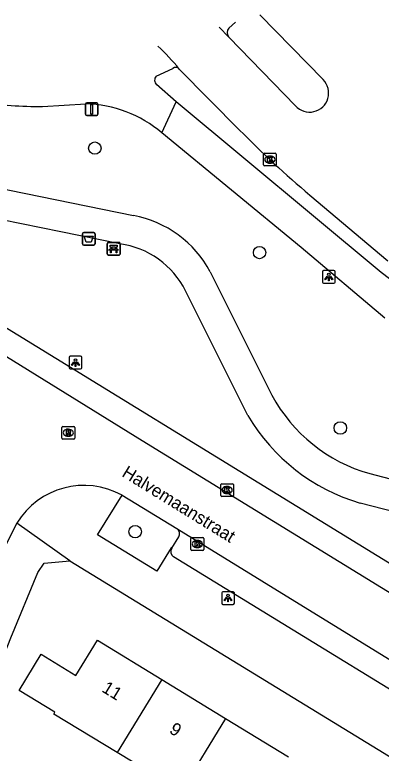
# Model space of a CAD drawing. Extents: x 158352 to 159489, y 383828 to 384597.
# Drawn here: x 159341.5 to 159370.3, y 384465.8 to 384524 of the extents above; entities that cross this region are included whole.
import ezdxf

# ---------------------------------------------------------------- set-up
doc = ezdxf.new("R2010")
doc.units = 0
for name, color, linetype in [('IMGEO_Afvalbak', 7, 'Continuous'), ('IMGEO_Bank', 7, 'Continuous'), ('IMGEO_Boom', 7, 'Continuous'), ('IMGEO_Fietspad_gesloten', 7, 'Continuous'), ('IMGEO_Kolk', 7, 'Continuous'), ('IMGEO_Lichtpunt', 7, 'Continuous'), ('IMGEO_Openbare_ruimte_label', 7, 'Continuous'), ('IMGEO_Pand', 7, 'Continuous'), ('IMGEO_Pand_nummerreeks', 7, 'Continuous'), ('IMGEO_Parkeervlak_open', 7, 'Continuous'), ('IMGEO_Rijbaan_lokaal_gesloten', 7, 'Continuous'), ('IMGEO_Rijbaan_lokaal_open', 7, 'Continuous'), ('IMGEO_Rioolput', 7, 'Continuous'), ('IMGEO_Verkeersbordpaal', 7, 'Continuous'), ('IMGEO_Voetpad_open', 7, 'Continuous')]:
    doc.layers.add(name, color=color, linetype=linetype)

msp = doc.modelspace()

# ---------------------------------------------------------------- linework, layer by layer
at = {"layer": 'IMGEO_Afvalbak'}
for p, q in [((159346.79, 384505.922), (159346.79, 384506.722)), ((159346.79, 384506.722), (159346.79, 384505.922)), ((159346.89, 384506.822), (159347.68, 384506.822)), ((159347.68, 384506.822), (159346.89, 384506.822)), ((159347.78, 384506.722), (159347.78, 384505.922)), ((159347.78, 384505.922), (159347.78, 384506.722)), ((159347.68, 384505.822), (159346.89, 384505.822)), ((159346.89, 384505.822), (159347.68, 384505.822))]:
    msp.add_line(p, q, dxfattribs=at)
msp.add_lwpolyline([(159346.933, 384506.536), (159347.637, 384506.536), (159347.488, 384506.066), (159347.082, 384506.066), (159346.933, 384506.536)], dxfattribs=at)
for centre, start, end in [((159346.89, 384506.722), 90, 180), ((159346.89, 384506.722), 90, 180), ((159347.68, 384506.722), 0, 90), ((159347.68, 384506.722), 360, 90), ((159346.89, 384505.922), 180, 270), ((159346.89, 384505.922), 180, 270), ((159347.68, 384505.922), 270, 0), ((159347.68, 384505.922), 270, 0)]:
    msp.add_arc(centre, 0.1, start, end, dxfattribs=at)
at = {"layer": 'IMGEO_Bank'}
for p, q in [((159348.75, 384505.12), (159348.75, 384505.961)), ((159348.75, 384505.961), (159348.75, 384505.12)), ((159348.825, 384506.045), (159349.666, 384506.045)), ((159349.666, 384506.045), (159348.825, 384506.045)), ((159349.75, 384505.97), (159349.75, 384505.129)), ((159349.75, 384505.129), (159349.75, 384505.97)), ((159349.447, 384505.443), (159349.054, 384505.443)), ((159349.059, 384505.551), (159349.059, 384505.657)), ((159349.103, 384505.657), (159349.103, 384505.551)), ((159349.391, 384505.663), (159349.109, 384505.663)), ((159349.109, 384505.545), (159349.391, 384505.545)), ((159349.397, 384505.551), (159349.397, 384505.657)), ((159349.441, 384505.657), (159349.441, 384505.551)), ((159349.675, 384505.045), (159348.834, 384505.045)), ((159348.834, 384505.045), (159349.675, 384505.045))]:
    msp.add_line(p, q, dxfattribs=at)
for points in [[(159349.053, 384505.663), (159348.967, 384505.663), (159348.967, 384505.824), (159349.53, 384505.824), (159349.53, 384505.663), (159349.447, 384505.663)], [(159348.997, 384505.443), (159348.855, 384505.443), (159348.967, 384505.545), (159349.053, 384505.545)], [(159349.047, 384505.436), (159349.047, 384505.229), (159349.004, 384505.229), (159349.004, 384505.436)], [(159349.447, 384505.545), (159349.53, 384505.545), (159349.642, 384505.443), (159349.503, 384505.443)], [(159349.497, 384505.436), (159349.497, 384505.229), (159349.453, 384505.229), (159349.453, 384505.436)]]:
    msp.add_lwpolyline(points, dxfattribs=at)
for centre, radius, start, end in [((159348.828, 384505.967), 0.0779, 92.4484, 184.28452), ((159348.828, 384505.967), 0.0779, 92.4484, 184.28452), ((159349.672, 384505.967), 0.0779, 2.4484, 94.28452), ((159349.672, 384505.967), 0.0779, 2.4484, 94.28452), ((159348.997, 384505.436), 0.00671, 2.89567, 87.10433), ((159349.054, 384505.436), 0.00671, 92.89567, 177.10433), ((159349.052, 384505.656), 0.00671, 2.89567, 87.10433), ((159349.052, 384505.552), 0.00671, 272.89567, 357.10433), ((159349.109, 384505.656), 0.00671, 92.89567, 177.10433), ((159349.109, 384505.552), 0.00671, 182.89567, 267.10433), ((159349.391, 384505.656), 0.00671, 2.89567, 87.10433), ((159349.391, 384505.552), 0.00671, 272.89567, 357.10433), ((159349.448, 384505.656), 0.00671, 92.89567, 177.10433), ((159349.448, 384505.552), 0.00671, 182.89567, 267.10433), ((159349.446, 384505.436), 0.00671, 2.89567, 87.10433), ((159349.503, 384505.436), 0.00671, 92.89567, 177.10433), ((159348.828, 384505.123), 0.0779, 182.4484, 274.28452), ((159348.828, 384505.123), 0.0779, 182.4484, 274.28452), ((159349.672, 384505.123), 0.0779, 272.4484, 4.28452), ((159349.672, 384505.123), 0.0779, 272.4484, 4.28452)]:
    msp.add_arc(centre, radius, start, end, dxfattribs=at)
at = {"layer": 'IMGEO_Boom'}
for centre in [(159347.767, 384513.471), (159360.741, 384505.241), (159367.104, 384491.427), (159350.94, 384483.26)]:
    msp.add_circle(centre, 0.489, dxfattribs=at)
at = {"layer": 'IMGEO_Fietspad_gesloten'}
for points in [[(159358.844, 384523.384), (159358.332, 384522.921)], [(159352.6, 384519.135), (159353.92, 384519.746)], [(159354.166, 384517.126), (159352.624, 384518.466)], [(159343.647, 384516.758), (159347.044, 384516.964)], [(159353.051, 384514.679), (159354.166, 384517.126)], [(159370.323, 384503.666), (159354.166, 384517.126)], [(159370.61, 384500.08), (159364.028, 384505.637), (159353.051, 384514.679)]]:
    msp.add_lwpolyline(points, dxfattribs=at)
for centre, radius, start, end in [((159358.696, 384522.568), 0.507, 135.90162, 223.44544), ((159354.138, 384519.47), 0.352, 39.9873, 128.31259), ((159352.942, 384518.812), 0.47, 136.62747, 227.48168), ((159343.11, 384539.842), 23.09, 259.05201, 271.33208), ((159346.79, 384507.259), 9.709, 49.84491, 88.5025), ((159341.638, 384465.471), 47.767, 37.44293, 53.09283)]:
    msp.add_arc(centre, radius, start, end, dxfattribs=at)
at = {"layer": 'IMGEO_Kolk'}
for p, q in [((159361.054, 384512.14), (159361.054, 384512.992)), ((159361.129, 384513.066), (159361.981, 384513.066)), ((159361.542, 384512.846), (159361.567, 384512.846)), ((159362.055, 384512.992), (159362.055, 384512.14)), ((159361.565, 384512.286), (159361.54, 384512.286)), ((159361.981, 384512.066), (159361.129, 384512.066)), ((159357.684, 384486.112), (159357.684, 384486.964)), ((159357.759, 384487.038), (159358.611, 384487.038)), ((159358.172, 384486.818), (159358.197, 384486.818)), ((159358.685, 384486.964), (159358.685, 384486.112)), ((159358.611, 384486.038), (159357.759, 384486.038)), ((159358.195, 384486.258), (159358.17, 384486.258)), ((159355.339, 384481.865), (159355.339, 384482.717)), ((159355.414, 384482.791), (159356.266, 384482.791)), ((159355.827, 384482.571), (159355.852, 384482.571)), ((159356.34, 384482.717), (159356.34, 384481.865)), ((159355.85, 384482.011), (159355.825, 384482.011)), ((159356.266, 384481.791), (159355.414, 384481.791))]:
    msp.add_line(p, q, dxfattribs=at)
for points in [[(159361.054, 384512.14), (159361.054, 384512.992)], [(159361.129, 384513.066), (159361.981, 384513.066)], [(159361.375, 384512.766), (159361.498, 384512.766), (159361.498, 384512.615), (159361.628, 384512.766), (159361.792, 384512.766), (159361.646, 384512.615), (159361.799, 384512.366), (159361.647, 384512.366), (159361.562, 384512.53), (159361.498, 384512.463), (159361.498, 384512.366), (159361.375, 384512.366), (159361.375, 384512.766)], [(159362.055, 384512.992), (159362.055, 384512.14)], [(159361.981, 384512.066), (159361.129, 384512.066)], [(159357.684, 384486.112), (159357.684, 384486.964)], [(159357.759, 384487.038), (159358.611, 384487.038)], [(159358.005, 384486.738), (159358.128, 384486.738), (159358.128, 384486.587), (159358.258, 384486.738), (159358.422, 384486.738), (159358.276, 384486.587), (159358.429, 384486.338), (159358.277, 384486.338), (159358.192, 384486.502), (159358.128, 384486.435), (159358.128, 384486.338), (159358.005, 384486.338), (159358.005, 384486.738)], [(159358.685, 384486.964), (159358.685, 384486.112)], [(159358.611, 384486.038), (159357.759, 384486.038)], [(159355.339, 384481.865), (159355.339, 384482.717)], [(159355.414, 384482.791), (159356.266, 384482.791)], [(159356.34, 384482.717), (159356.34, 384481.865)], [(159355.66, 384482.491), (159355.783, 384482.491), (159355.783, 384482.34), (159355.913, 384482.491), (159356.077, 384482.491), (159355.931, 384482.34), (159356.084, 384482.091), (159355.932, 384482.091), (159355.847, 384482.255), (159355.783, 384482.188), (159355.783, 384482.091), (159355.66, 384482.091), (159355.66, 384482.491)], [(159356.266, 384481.791), (159355.414, 384481.791)]]:
    msp.add_lwpolyline(points, dxfattribs=at)
for centre, start, end in [((159361.131, 384512.99), 91.55205, 178.44795), ((159361.131, 384512.99), 91.55205, 178.44795), ((159361.979, 384512.99), 1.55205, 88.44795), ((159361.979, 384512.99), 1.55205, 88.44795), ((159361.131, 384512.142), 181.55205, 268.44795), ((159361.131, 384512.142), 181.55205, 268.44795), ((159361.979, 384512.142), 271.55205, 358.44795), ((159361.979, 384512.142), 271.55205, 358.44795), ((159357.761, 384486.962), 91.55205, 178.44795), ((159357.761, 384486.962), 91.55205, 178.44795), ((159358.609, 384486.962), 1.55205, 88.44795), ((159358.609, 384486.962), 1.55205, 88.44795), ((159357.761, 384486.114), 181.55205, 268.44795), ((159357.761, 384486.114), 181.55205, 268.44795), ((159358.609, 384486.114), 271.55205, 358.44795), ((159358.609, 384486.114), 271.55205, 358.44795), ((159355.416, 384482.715), 91.55205, 178.44795), ((159355.416, 384482.715), 91.55205, 178.44795), ((159356.264, 384482.715), 1.55205, 88.44795), ((159356.264, 384482.715), 1.55205, 88.44795), ((159355.416, 384481.867), 181.55205, 268.44795), ((159355.416, 384481.867), 181.55205, 268.44795), ((159356.264, 384481.867), 271.55205, 358.44795), ((159356.264, 384481.867), 271.55205, 358.44795)]:
    msp.add_arc(centre, 0.0765, start, end, dxfattribs=at)
for centre, major_axis, ratio, start_param, end_param in [((159361.541, 384512.566), (-0.387, 0.002), 0.722429, 4.712389, 7.853982), ((159361.566, 384512.566), (-0.39, 0.002), 0.717154, 1.570796, 4.712389), ((159358.171, 384486.538), (-0.387, 0.002), 0.722429, 4.712389, 7.853982), ((159358.196, 384486.538), (-0.39, 0.002), 0.717154, 1.570796, 4.712389), ((159355.826, 384482.291), (-0.387, 0.002), 0.722429, 4.712389, 7.853982), ((159355.851, 384482.291), (-0.39, 0.002), 0.717154, 1.570796, 4.712389)]:
    msp.add_ellipse(centre, major_axis=major_axis, ratio=ratio, start_param=start_param, end_param=end_param, dxfattribs=at)
at = {"layer": 'IMGEO_Lichtpunt'}
for p, q in [((159365.693, 384503.728), (159365.693, 384502.921)), ((159365.693, 384503.728), (159365.693, 384502.921)), ((159366.595, 384503.823), (159365.787, 384503.823)), ((159366.595, 384503.823), (159365.787, 384503.823)), ((159366.689, 384502.921), (159366.689, 384503.728)), ((159366.689, 384502.921), (159366.689, 384503.728)), ((159365.787, 384502.827), (159366.595, 384502.827)), ((159365.787, 384502.827), (159366.595, 384502.827)), ((159346.643, 384497.074), (159345.835, 384497.074)), ((159346.643, 384497.074), (159345.835, 384497.074)), ((159345.741, 384496.979), (159345.741, 384496.172)), ((159345.741, 384496.979), (159345.741, 384496.172)), ((159346.737, 384496.172), (159346.737, 384496.979)), ((159346.737, 384496.172), (159346.737, 384496.979)), ((159345.835, 384496.078), (159346.643, 384496.078)), ((159345.835, 384496.078), (159346.643, 384496.078)), ((159358.659, 384478.528), (159357.851, 384478.528)), ((159358.659, 384478.528), (159357.851, 384478.528)), ((159357.757, 384478.433), (159357.757, 384477.626)), ((159357.757, 384478.433), (159357.757, 384477.626)), ((159358.753, 384477.626), (159358.753, 384478.433)), ((159358.753, 384477.626), (159358.753, 384478.433)), ((159357.851, 384477.532), (159358.659, 384477.532)), ((159357.851, 384477.532), (159358.659, 384477.532))]:
    msp.add_line(p, q, dxfattribs=at)
for points in [[(159366.067, 384503.392), (159366.106, 384503.364), (159365.918, 384503.102), (159365.88, 384503.129), (159366.067, 384503.392)], [(159366.169, 384503.344), (159366.216, 384503.344), (159366.216, 384503.022), (159366.169, 384503.022), (159366.169, 384503.344)], [(159366.279, 384503.364), (159366.317, 384503.391), (159366.504, 384503.129), (159366.465, 384503.101), (159366.279, 384503.364)], [(159346.115, 384496.643), (159346.154, 384496.615), (159345.966, 384496.353), (159345.928, 384496.38), (159346.115, 384496.643)], [(159346.217, 384496.595), (159346.264, 384496.595), (159346.264, 384496.273), (159346.217, 384496.273), (159346.217, 384496.595)], [(159346.327, 384496.615), (159346.365, 384496.642), (159346.552, 384496.38), (159346.513, 384496.352), (159346.327, 384496.615)], [(159358.131, 384478.097), (159358.17, 384478.069), (159357.982, 384477.807), (159357.944, 384477.834), (159358.131, 384478.097)], [(159358.233, 384478.049), (159358.28, 384478.049), (159358.28, 384477.727), (159358.233, 384477.727), (159358.233, 384478.049)], [(159358.343, 384478.069), (159358.381, 384478.096), (159358.568, 384477.834), (159358.529, 384477.806), (159358.343, 384478.069)]]:
    msp.add_lwpolyline(points, dxfattribs=at)
for centre in [(159366.192, 384503.526), (159346.24, 384496.777), (159358.256, 384478.231)]:
    msp.add_circle(centre, 0.0994, dxfattribs=at)
for centre, start, end in [((159365.787, 384503.728), 90, 180), ((159365.787, 384503.728), 90, 180), ((159366.595, 384503.728), 0, 90), ((159366.595, 384503.728), 0, 90), ((159365.787, 384502.921), 180, 270), ((159365.787, 384502.921), 180, 270), ((159366.595, 384502.921), 270, 0), ((159366.595, 384502.921), 270, 360), ((159345.835, 384496.979), 90, 180), ((159345.835, 384496.979), 90, 180), ((159346.643, 384496.979), 0, 90), ((159346.643, 384496.979), 0, 90), ((159345.835, 384496.172), 180, 270), ((159345.835, 384496.172), 180, 270), ((159346.643, 384496.172), 270, 0), ((159346.643, 384496.172), 270, 360), ((159357.851, 384478.433), 90, 180), ((159357.851, 384478.433), 90, 180), ((159358.659, 384478.433), 0, 90), ((159358.659, 384478.433), 0, 90), ((159357.851, 384477.626), 180, 270), ((159357.851, 384477.626), 180, 270), ((159358.659, 384477.626), 270, 0), ((159358.659, 384477.626), 270, 360)]:
    msp.add_arc(centre, 0.0946, start, end, dxfattribs=at)
at = {"layer": 'IMGEO_Pand'}
for points in [[(159349.521, 384465.872), (159344.532, 384468.901), (159344.619, 384469.045), (159341.809, 384470.76), (159343.544, 384473.603), (159346.281, 384471.933), (159347.975, 384474.708), (159353.03, 384471.623)], [(159353.03, 384471.623), (159349.521, 384465.872)], [(159353.03, 384471.623), (159358.057, 384468.555)], [(159358.057, 384468.555), (159354.554, 384462.817)], [(159358.057, 384468.555), (159363.028, 384465.521)], [(159354.554, 384462.817), (159349.521, 384465.872)]]:
    msp.add_lwpolyline(points, dxfattribs=at)
at = {"layer": 'IMGEO_Parkeervlak_open'}
for points in [[(159319.346, 384512.473), (159385.998, 384471.58)], [(159353.827, 384481.956), (159354.373, 384482.851)]]:
    msp.add_lwpolyline(points, dxfattribs=at)
msp.add_arc((159353.953, 384483.102), 0.49, 329.12354, 54.64491, dxfattribs=at)
at = {"layer": 'IMGEO_Rijbaan_lokaal_gesloten'}
for points in [[(159360.751, 384523.971), (159365.753, 384518.861)], [(159358.328, 384522.219), (159357.556, 384522.987), (159357.556, 384522.987)], [(159363.567, 384516.8), (159358.328, 384522.219)], [(159354.408, 384519.696), (159359.172, 384514.89)], [(159364.695, 384509.769), (159370.854, 384504.603)]]:
    msp.add_lwpolyline(points, dxfattribs=at)
for centre, radius, start, end in [((159342.336, 384510.186), 15.368, 38.22963, 47.42523), ((159364.681, 384517.809), 1.502, 222.165, 44.46325), ((159418.675, 384573.526), 83.539, 224.57916, 229.74665)]:
    msp.add_arc(centre, radius, start, end, dxfattribs=at)
at = {"layer": 'IMGEO_Rijbaan_lokaal_open'}
for points in [[(159387.366, 384468.379), (159351.491, 384490.422), (159316.31, 384512.168)], [(159349.906, 384486.137), (159354.236, 384483.502)], [(159341.624, 384483.932), (159340.681, 384482.078), (159340.228, 384481.451)], [(159354.236, 384483.502), (159374.64, 384470.924)]]:
    msp.add_lwpolyline(points, dxfattribs=at)
msp.add_arc((159346.913, 384480.723), 6.186, 61.0632, 148.75399, dxfattribs=at)
at = {"layer": 'IMGEO_Rioolput'}
for p, q in [((159345.177, 384490.626), (159345.177, 384491.478)), ((159345.252, 384491.552), (159346.104, 384491.552)), ((159345.665, 384491.332), (159345.69, 384491.332)), ((159346.178, 384491.478), (159346.178, 384490.626)), ((159345.688, 384490.772), (159345.663, 384490.772)), ((159346.104, 384490.552), (159345.252, 384490.552))]:
    msp.add_line(p, q, dxfattribs=at)
for points in [[(159345.177, 384490.626), (159345.177, 384491.478)], [(159345.252, 384491.552), (159346.104, 384491.552)], [(159345.766, 384491.25), (159345.514, 384491.252), (159345.514, 384490.852)], [(159346.178, 384491.478), (159346.178, 384490.626)], [(159345.514, 384490.852), (159345.638, 384490.852), (159345.638, 384491.014), (159345.649, 384491.014)], [(159345.692, 384491.171), (159345.638, 384491.171), (159345.638, 384491.09)], [(159345.638, 384491.09), (159345.69, 384491.09)], [(159345.696, 384490.985), (159345.767, 384490.852), (159345.907, 384490.852), (159345.842, 384490.978)], [(159346.104, 384490.552), (159345.252, 384490.552)]]:
    msp.add_lwpolyline(points, dxfattribs=at)
for centre, radius, start, end in [((159345.254, 384491.476), 0.0765, 91.55205, 178.44795), ((159345.254, 384491.476), 0.0765, 91.55205, 178.44795), ((159345.765, 384491.14), 0.109, 350.36119, 89.41601), ((159346.102, 384491.476), 0.0765, 1.55205, 88.44795), ((159346.102, 384491.476), 0.0765, 1.55205, 88.44795), ((159345.648, 384490.961), 0.0533, 26.02933, 88.69889), ((159345.674, 384491.279), 0.19, 274.7715, 282.96867), ((159345.698, 384491.075), 0.0964, 77.00612, 93.18647), ((159345.712, 384491.132), 0.0378, 276.66336, 79.67722), ((159345.763, 384491.14), 0.112, 277.58423, 350.98172), ((159345.747, 384490.925), 0.108, 29.51342, 73.79051), ((159345.254, 384490.628), 0.0765, 181.55205, 268.44795), ((159345.254, 384490.628), 0.0765, 181.55205, 268.44795), ((159346.102, 384490.628), 0.0765, 271.55205, 358.44795), ((159346.102, 384490.628), 0.0765, 271.55205, 358.44795)]:
    msp.add_arc(centre, radius, start, end, dxfattribs=at)
for centre, major_axis, ratio, start_param, end_param in [((159345.664, 384491.052), (-0.387, 0.002), 0.722429, 4.712389, 7.853982), ((159345.689, 384491.052), (-0.39, 0.002), 0.717154, 1.570796, 4.712389)]:
    msp.add_ellipse(centre, major_axis=major_axis, ratio=ratio, start_param=start_param, end_param=end_param, dxfattribs=at)
at = {"layer": 'IMGEO_Verkeersbordpaal'}
for p, q in [((159347.023, 384516.13), (159347.023, 384516.93)), ((159347.023, 384516.93), (159347.023, 384516.13)), ((159347.123, 384517.03), (159347.913, 384517.03)), ((159347.913, 384517.03), (159347.123, 384517.03)), ((159348.013, 384516.93), (159348.013, 384516.13)), ((159348.013, 384516.13), (159348.013, 384516.93)), ((159347.913, 384516.03), (159347.123, 384516.03)), ((159347.123, 384516.03), (159347.913, 384516.03))]:
    msp.add_line(p, q, dxfattribs=at)
msp.add_lwpolyline([(159347.443, 384516.905), (159347.593, 384516.905), (159347.593, 384516.155), (159347.443, 384516.155), (159347.443, 384516.905)], dxfattribs=at)
for centre, start, end in [((159347.123, 384516.93), 90, 180), ((159347.123, 384516.93), 90, 180), ((159347.913, 384516.93), 0, 90), ((159347.913, 384516.93), 360, 90), ((159347.123, 384516.13), 180, 270), ((159347.123, 384516.13), 180, 270), ((159347.913, 384516.13), 270, 0), ((159347.913, 384516.13), 270, 0)]:
    msp.add_arc(centre, 0.1, start, end, dxfattribs=at)
at = {"layer": 'IMGEO_Voetpad_open'}
for points in [[(159333.694, 384511.663), (159350.803, 384508.155)], [(159349.728, 384505.92), (159332.676, 384509.403)], [(159356.86, 384503.726), (159361.714, 384494.017)], [(159359.822, 384492.402), (159354.918, 384502.225)], [(159369.414, 384487.834), (159379.319, 384485.248)], [(159353.827, 384481.956), (159353.765, 384481.992), (159352.642, 384480.144), (159347.981, 384483.012), (159349.906, 384486.137)], [(159378.873, 384482.885), (159368.663, 384485.514)], [(159345.784, 384480.965), (159341.624, 384483.932)], [(159334.574, 384452.041), (159338.827, 384469.07), (159341.147, 384474.914), (159343.28, 384480.055), (159343.781, 384480.776), (159345.784, 384480.965)], [(159345.784, 384480.965), (159382.382, 384458.565), (159382.91, 384456.26)], [(159372.799, 384469.728), (159353.971, 384481.272)]]:
    msp.add_lwpolyline(points, dxfattribs=at)
for centre, radius, start, end in [((159349.226, 384499.642), 8.657, 28.14412, 79.50583), ((159348.858, 384499.206), 6.77, 26.48314, 82.61923), ((159372.835, 384499.98), 12.618, 208.20065, 254.27132), ((159372.958, 384500.144), 15.248, 210.5154, 253.64047), ((159354.261, 384481.69), 0.509, 148.49558, 235.28173)]:
    msp.add_arc(centre, radius, start, end, dxfattribs=at)

# ---------------------------------------------------------------- texts
at = {"layer": 'IMGEO_Openbare_ruimte_label'}
msp.add_text('Halvemaanstraat', height=1, rotation=328.32868, dxfattribs=at).set_placement((159349.824, 384487.666))
at = {"layer": 'IMGEO_Pand_nummerreeks'}
for s, p in [('11', (159348.245, 384470.701)), ('9', (159353.557, 384467.459))]:
    msp.add_text(s, height=1, rotation=328.60409, dxfattribs=at).set_placement(p)

doc.saveas('drawing.dxf')
